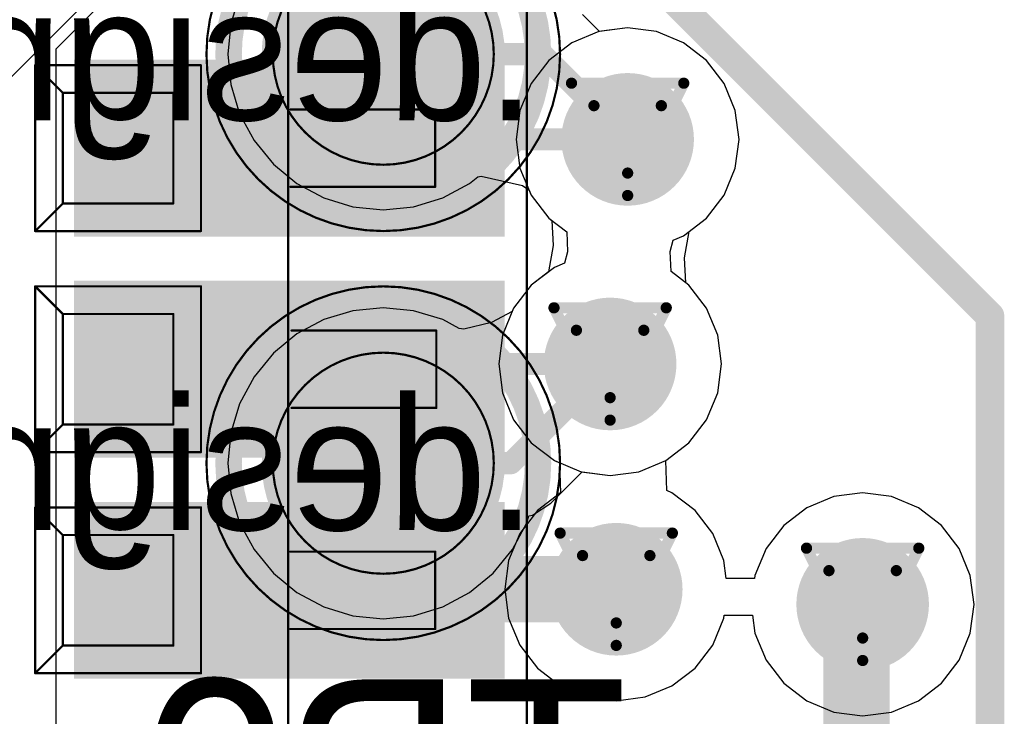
# Model space of a CAD drawing. Header units: millimetres. Extents: x 138 to 555, y 26 to 334.
# Tile 677 of 713: x 361.88 to 366.33, y 280.44 to 283.59. Entities that reach past the tile are written whole.
import ezdxf

# ---------------------------------------------------------------- set-up
doc = ezdxf.new("R2010")
doc.units = ezdxf.units.MM
for name, color, linetype in [('BottomLayer', 5, 'Continuous'), ('BottomOverlay', 54, 'Continuous'), ('BottomPaste', 16, 'Continuous'), ('BottomSolder', 6, 'Continuous'), ('DrillDrawing', 1, 'Continuous'), ('Mechanical20', 56, 'Continuous'), ('Mechanical21', 56, 'Continuous'), ('Mechanical27', 56, 'Continuous'), ('Mechanical30', 56, 'Continuous'), ('MidLayer1', 16, 'Continuous'), ('MidLayer2', 76, 'Continuous'), ('MidLayer3', 90, 'Continuous'), ('MidLayer4', 156, 'Continuous'), ('MultiLayer', 9, 'Continuous'), ('TopLayer', 1, 'Continuous'), ('TopPaste', 8, 'Continuous'), ('TopSolder', 216, 'Continuous'), ('ViaHoleLayer', 16, 'Continuous')]:
    doc.layers.add(name, color=color, linetype=linetype)

# ---------------------------------------------------------------- blocks, each defined once
blk = doc.blocks.new('CON_SAMTEC_CLM_120_02_L_D_R__________C______503')
at = {"layer": 'Mechanical20', "const_width": 0.01}
blk.add_lwpolyline([(2.35, -10.45), (2.35, 10.45)], dxfattribs=at)
at = {"layer": 'Mechanical27', "const_width": 0.01}
for points in [[(1.27, -10.215), (1.27, 10.215)], [(0.125, -6.125), (0.875, -6.125)], [(0.125, -6.875), (0.125, -6.125)], [(0.125, -6.125), (0.25, -6.25)], [(0.875, -6.875), (0.875, -6.125)], [(0.25, -6.75), (0.25, -6.25)], [(0.25, -6.25), (0.75, -6.25)], [(0.75, -6.75), (0.75, -6.25)], [(1.28, -6.325), (1.935, -6.325)], [(1.935, -6.675), (1.935, -6.325)], [(1.28, -6.675), (1.935, -6.675)], [(0.125, -6.875), (0.25, -6.75)], [(0.25, -6.75), (0.75, -6.75)], [(0.125, -6.875), (0.875, -6.875)], [(0.125, -7.125), (0.875, -7.125)], [(0.125, -7.875), (0.125, -7.125)], [(0.125, -7.125), (0.25, -7.25)], [(0.875, -7.875), (0.875, -7.125)], [(0.25, -7.75), (0.25, -7.25)], [(0.25, -7.25), (0.75, -7.25)], [(0.75, -7.75), (0.75, -7.25)], [(1.285, -7.325), (1.94, -7.325)], [(1.94, -7.675), (1.94, -7.325)], [(1.285, -7.675), (1.94, -7.675)], [(0.125, -7.875), (0.25, -7.75)], [(0.25, -7.75), (0.75, -7.75)], [(0.125, -7.875), (0.875, -7.875)], [(0.125, -8.125), (0.875, -8.125)], [(0.125, -8.875), (0.125, -8.125)], [(0.125, -8.125), (0.25, -8.25)], [(0.875, -8.875), (0.875, -8.125)], [(0.25, -8.75), (0.25, -8.25)], [(0.25, -8.25), (0.75, -8.25)], [(0.75, -8.75), (0.75, -8.25)], [(1.28, -8.325), (1.935, -8.325)], [(1.935, -8.675), (1.935, -8.325)], [(1.28, -8.675), (1.935, -8.675)], [(0.125, -8.875), (0.25, -8.75)], [(0.25, -8.75), (0.75, -8.75)], [(0.125, -8.875), (0.875, -8.875)]]:
    blk.add_lwpolyline(points, dxfattribs=at)
at = {"layer": 'Mechanical27', "const_width": 0.005}
for points in [[(0.1225, -6.125, 1), (0.1275, -6.125, 1)], [(0.1225, -6.125, 1), (0.1275, -6.125, 1)], [(0.1225, -6.125, 1), (0.1275, -6.125, 1)], [(0.8725, -6.125, 1), (0.8775, -6.125, 1)], [(0.8725, -6.125, 1), (0.8775, -6.125, 1)], [(0.2475, -6.25, 1), (0.2525, -6.25, 1)], [(0.2475, -6.25, 1), (0.2525, -6.25, 1)], [(0.2475, -6.25, 1), (0.2525, -6.25, 1)], [(0.7475, -6.25, 1), (0.7525, -6.25, 1)], [(0.7475, -6.25, 1), (0.7525, -6.25, 1)], [(1.2775, -6.325, 1), (1.2825, -6.325, 1)], [(1.9325, -6.325, 1), (1.9375, -6.325, 1)], [(1.9325, -6.325, 1), (1.9375, -6.325, 1)], [(1.2775, -6.675, 1), (1.2825, -6.675, 1)], [(1.9325, -6.675, 1), (1.9375, -6.675, 1)], [(1.9325, -6.675, 1), (1.9375, -6.675, 1)], [(0.2475, -6.75, 1), (0.2525, -6.75, 1)], [(0.2475, -6.75, 1), (0.2525, -6.75, 1)], [(0.2475, -6.75, 1), (0.2525, -6.75, 1)], [(0.7475, -6.75, 1), (0.7525, -6.75, 1)], [(0.7475, -6.75, 1), (0.7525, -6.75, 1)], [(0.1225, -6.875, 1), (0.1275, -6.875, 1)], [(0.1225, -6.875, 1), (0.1275, -6.875, 1)], [(0.1225, -6.875, 1), (0.1275, -6.875, 1)], [(0.8725, -6.875, 1), (0.8775, -6.875, 1)], [(0.8725, -6.875, 1), (0.8775, -6.875, 1)], [(0.1225, -7.125, 1), (0.1275, -7.125, 1)], [(0.1225, -7.125, 1), (0.1275, -7.125, 1)], [(0.1225, -7.125, 1), (0.1275, -7.125, 1)], [(0.8725, -7.125, 1), (0.8775, -7.125, 1)], [(0.8725, -7.125, 1), (0.8775, -7.125, 1)], [(0.2475, -7.25, 1), (0.2525, -7.25, 1)], [(0.2475, -7.25, 1), (0.2525, -7.25, 1)], [(0.2475, -7.25, 1), (0.2525, -7.25, 1)], [(0.7475, -7.25, 1), (0.7525, -7.25, 1)], [(0.7475, -7.25, 1), (0.7525, -7.25, 1)], [(1.2825, -7.325, 1), (1.2875, -7.325, 1)], [(1.9375, -7.325, 1), (1.9425, -7.325, 1)], [(1.9375, -7.325, 1), (1.9425, -7.325, 1)], [(1.2825, -7.675, 1), (1.2875, -7.675, 1)], [(1.9375, -7.675, 1), (1.9425, -7.675, 1)], [(1.9375, -7.675, 1), (1.9425, -7.675, 1)], [(0.2475, -7.75, 1), (0.2525, -7.75, 1)], [(0.2475, -7.75, 1), (0.2525, -7.75, 1)], [(0.2475, -7.75, 1), (0.2525, -7.75, 1)], [(0.7475, -7.75, 1), (0.7525, -7.75, 1)], [(0.7475, -7.75, 1), (0.7525, -7.75, 1)], [(0.1225, -7.875, 1), (0.1275, -7.875, 1)], [(0.1225, -7.875, 1), (0.1275, -7.875, 1)], [(0.1225, -7.875, 1), (0.1275, -7.875, 1)], [(0.8725, -7.875, 1), (0.8775, -7.875, 1)], [(0.8725, -7.875, 1), (0.8775, -7.875, 1)], [(0.1225, -8.125, 1), (0.1275, -8.125, 1)], [(0.1225, -8.125, 1), (0.1275, -8.125, 1)], [(0.1225, -8.125, 1), (0.1275, -8.125, 1)], [(0.8725, -8.125, 1), (0.8775, -8.125, 1)], [(0.8725, -8.125, 1), (0.8775, -8.125, 1)], [(0.2475, -8.25, 1), (0.2525, -8.25, 1)], [(0.2475, -8.25, 1), (0.2525, -8.25, 1)], [(0.2475, -8.25, 1), (0.2525, -8.25, 1)], [(0.7475, -8.25, 1), (0.7525, -8.25, 1)], [(0.7475, -8.25, 1), (0.7525, -8.25, 1)], [(1.2775, -8.325, 1), (1.2825, -8.325, 1)], [(1.9325, -8.325, 1), (1.9375, -8.325, 1)], [(1.9325, -8.325, 1), (1.9375, -8.325, 1)], [(1.2775, -8.675, 1), (1.2825, -8.675, 1)], [(1.9325, -8.675, 1), (1.9375, -8.675, 1)], [(1.9325, -8.675, 1), (1.9375, -8.675, 1)], [(0.2475, -8.75, 1), (0.2525, -8.75, 1)], [(0.2475, -8.75, 1), (0.2525, -8.75, 1)], [(0.2475, -8.75, 1), (0.2525, -8.75, 1)], [(0.7475, -8.75, 1), (0.7525, -8.75, 1)], [(0.7475, -8.75, 1), (0.7525, -8.75, 1)], [(0.1225, -8.875, 1), (0.1275, -8.875, 1)], [(0.1225, -8.875, 1), (0.1275, -8.875, 1)], [(0.1225, -8.875, 1), (0.1275, -8.875, 1)], [(0.8725, -8.875, 1), (0.8775, -8.875, 1)], [(0.8725, -8.875, 1), (0.8775, -8.875, 1)]]:
    blk.add_lwpolyline(points, format="xyb", close=True, dxfattribs=at)
at = {"layer": 'TopLayer'}
for points in [[(2.2, -6.15), (0.35, -6.15), (2.2, -6.85), (0.35, -6.85)], [(2.2, -7.15), (0.35, -7.15), (2.2, -7.85), (0.35, -7.85)], [(2.2, -8.15), (0.35, -8.15), (2.2, -8.85), (0.35, -8.85)]]:
    blk.add_solid(points, dxfattribs=at)
at = {"layer": 'TopPaste'}
for points in [[(2.2, -6.15), (0.35, -6.15), (2.2, -6.85), (0.35, -6.85)], [(2.2, -7.15), (0.35, -7.15), (2.2, -7.85), (0.35, -7.85)], [(2.2, -8.15), (0.35, -8.15), (2.2, -8.85), (0.35, -8.85)]]:
    blk.add_solid(points, dxfattribs=at)
at = {"layer": 'TopSolder'}
for points in [[(2.25, -6.1), (0.3, -6.1), (2.25, -6.9), (0.3, -6.9)], [(2.25, -7.1), (0.3, -7.1), (2.25, -7.9), (0.3, -7.9)], [(2.25, -8.1), (0.3, -8.1), (2.25, -8.9), (0.3, -8.9)]]:
    blk.add_solid(points, dxfattribs=at)
blk = doc.blocks.new('TP_SMD_1MM_B_554')
at = {"layer": 'BottomLayer', "const_width": 0.5}
blk.add_lwpolyline([(-0.25, 0, 1), (0.25, 0, 1)], format="xyb", close=True, dxfattribs=at)
at = {"layer": 'BottomOverlay'}
for points, const_width in [([(0.7, 0, 1), (-0.7, 0, 1)], 0.12), ([(-0.73, 0, 1), (-0.67, 0, 1)], 0.06), ([(0.67, 0, 1), (0.73, 0, 1)], 0.06)]:
    blk.add_lwpolyline(points, format="xyb", close=True, dxfattribs=dict(at, const_width=const_width))
at = {"layer": 'BottomPaste', "const_width": 0.5}
blk.add_lwpolyline([(-0.25, 0, 1), (0.25, 0, 1)], format="xyb", close=True, dxfattribs=at)
at = {"layer": 'BottomSolder', "const_width": 0.55}
blk.add_lwpolyline([(-0.275, 0, 1), (0.275, 0, 1)], format="xyb", close=True, dxfattribs=at)
at = {"layer": 'Mechanical21'}
for points, const_width in [([(0.8, 0, 1), (-0.8, 0, 1)], 0.01), ([(-0.8025, 0, 1), (-0.7975, 0, 1)], 0.005), ([(0.7975, 0, 1), (0.8025, 0, 1)], 0.005)]:
    blk.add_lwpolyline(points, format="xyb", close=True, dxfattribs=dict(at, const_width=const_width))
at = {"layer": 'Mechanical30'}
for points, const_width in [([(0.5, 0, 1), (-0.5, 0, 1)], 0.01), ([(-0.5025, 0, 1), (-0.4975, 0, 1)], 0.005), ([(0.4975, 0, 1), (0.5025, 0, 1)], 0.005)]:
    blk.add_lwpolyline(points, format="xyb", close=True, dxfattribs=dict(at, const_width=const_width))
blk = doc.blocks.new('TP_SMD_1MM_B_555')
at = {"layer": 'BottomLayer', "const_width": 0.5}
blk.add_lwpolyline([(-0.25, 0, 1), (0.25, 0, 1)], format="xyb", close=True, dxfattribs=at)
at = {"layer": 'BottomOverlay'}
for points, const_width in [([(0.7, 0, 1), (-0.7, 0, 1)], 0.12), ([(-0.73, 0, 1), (-0.67, 0, 1)], 0.06), ([(0.67, 0, 1), (0.73, 0, 1)], 0.06)]:
    blk.add_lwpolyline(points, format="xyb", close=True, dxfattribs=dict(at, const_width=const_width))
at = {"layer": 'BottomPaste', "const_width": 0.5}
blk.add_lwpolyline([(-0.25, 0, 1), (0.25, 0, 1)], format="xyb", close=True, dxfattribs=at)
at = {"layer": 'BottomSolder', "const_width": 0.55}
blk.add_lwpolyline([(-0.275, 0, 1), (0.275, 0, 1)], format="xyb", close=True, dxfattribs=at)
at = {"layer": 'Mechanical21'}
for points, const_width in [([(0.8, 0, 1), (-0.8, 0, 1)], 0.01), ([(-0.8025, 0, 1), (-0.7975, 0, 1)], 0.005), ([(0.7975, 0, 1), (0.8025, 0, 1)], 0.005)]:
    blk.add_lwpolyline(points, format="xyb", close=True, dxfattribs=dict(at, const_width=const_width))
at = {"layer": 'Mechanical30'}
for points, const_width in [([(0.5, 0, 1), (-0.5, 0, 1)], 0.01), ([(-0.5025, 0, 1), (-0.4975, 0, 1)], 0.005), ([(0.4975, 0, 1), (0.5025, 0, 1)], 0.005)]:
    blk.add_lwpolyline(points, format="xyb", close=True, dxfattribs=dict(at, const_width=const_width))

msp = doc.modelspace()

# ---------------------------------------------------------------- linework, layer by layer
at = {"layer": 'BottomLayer'}
for p, q in [((362.0404, 283.4567), (363.1859, 284.6022)), ((362.8706, 283.7016), (362.8306, 283.5696)), ((364.4991, 283.5348), (364.4213, 283.6126)), ((362.8306, 283.5696), (362.8171, 283.4324)), ((364.6262, 283.5515), (364.4991, 283.5348)), ((364.7568, 283.5344), (364.6262, 283.5515)), ((364.8784, 283.484), (364.7568, 283.5344)), ((364.9828, 283.4038), (364.8784, 283.484)), ((362.0404, 279.1038), (362.0404, 283.4567)), ((362.8171, 283.4324), (362.8306, 283.2952)), ((365.063, 283.2994), (364.9828, 283.4038)), ((362.8306, 283.2952), (362.8706, 283.1632)), ((365.1134, 283.1777), (365.063, 283.2994)), ((362.8706, 283.1632), (362.9356, 283.0416)), ((365.1305, 283.0472), (365.1134, 283.1777)), ((362.9356, 283.0416), (363.0231, 282.935)), ((365.1134, 282.9167), (365.1305, 283.0472)), ((363.0231, 282.935), (363.1297, 282.8475)), ((365.063, 282.7951), (365.1134, 282.9167)), ((363.9112, 282.8475), (363.9482, 282.8779)), ((363.9482, 282.8779), (363.9632, 282.8809)), ((363.9632, 282.8809), (364.1503, 282.8392)), ((363.1297, 282.8475), (363.2513, 282.7825)), ((363.7896, 282.7825), (363.9112, 282.8475)), ((364.1503, 282.8392), (364.1802, 282.8176)), ((364.1802, 282.8176), (364.1895, 282.7951)), ((363.2513, 282.7825), (363.3832, 282.7425)), ((363.6577, 282.7425), (363.7896, 282.7825)), ((364.1895, 282.7951), (364.2696, 282.6906)), ((364.9828, 282.6906), (365.063, 282.7951)), ((363.3832, 282.7425), (363.5205, 282.729)), ((363.5205, 282.729), (363.6577, 282.7425)), ((364.2696, 282.6906), (364.2836, 282.6799)), ((364.2836, 282.6799), (364.2895, 282.5678)), ((364.905, 282.6309), (364.9828, 282.6906)), ((364.8836, 282.5107), (364.905, 282.6309)), ((364.2895, 282.5678), (364.2681, 282.4476)), ((364.8895, 282.3986), (364.8836, 282.5107)), ((364.2681, 282.4476), (364.1903, 282.3879)), ((364.1903, 282.3879), (364.1102, 282.2834)), ((364.9035, 282.3879), (364.8895, 282.3986)), ((364.9837, 282.2834), (364.9035, 282.3879)), ((363.3832, 282.2723), (363.2513, 282.2322)), ((363.5205, 282.2858), (363.3832, 282.2723)), ((363.6577, 282.2723), (363.5205, 282.2858)), ((363.7896, 282.2322), (363.6577, 282.2723)), ((364.1102, 282.2834), (364.1038, 282.2679)), ((365.0341, 282.1618), (364.9837, 282.2834)), ((363.2513, 282.2322), (363.1297, 282.1672)), ((363.8641, 282.1924), (363.7896, 282.2322)), ((364.1038, 282.2679), (364.0105, 282.2191)), ((363.8854, 282.1891), (363.8641, 282.1924)), ((364.0105, 282.2191), (363.8854, 282.1891)), ((363.1297, 282.1672), (363.0231, 282.0798)), ((365.0513, 282.0313), (365.0341, 282.1618)), ((363.0231, 282.0798), (362.9356, 281.9732)), ((365.0341, 281.9007), (365.0513, 282.0313)), ((362.9356, 281.9732), (362.8706, 281.8516)), ((364.9837, 281.7791), (365.0341, 281.9007)), ((362.8706, 281.8516), (362.8306, 281.7196)), ((364.9035, 281.6747), (364.9837, 281.7791)), ((362.8306, 281.7196), (362.8171, 281.5824)), ((364.7991, 281.5945), (364.9035, 281.6747)), ((362.8171, 281.5824), (362.8306, 281.4452)), ((364.6775, 281.5441), (364.7991, 281.5945)), ((364.2783, 281.4021), (364.4198, 281.5437)), ((364.4198, 281.5437), (364.5469, 281.527)), ((364.5469, 281.527), (364.6775, 281.5441)), ((362.8306, 281.4452), (362.8706, 281.3132)), ((364.1956, 281.3469), (364.2783, 281.4021)), ((364.1703, 281.3132), (364.1795, 281.3437)), ((364.1795, 281.3437), (364.1956, 281.3469)), ((362.8706, 281.3132), (362.9356, 281.1916)), ((364.1053, 281.1916), (364.1703, 281.3132)), ((362.9356, 281.1916), (363.0231, 281.085)), ((364.0178, 281.085), (364.1053, 281.1916)), ((363.0231, 281.085), (363.1297, 280.9975)), ((363.9112, 280.9975), (364.0178, 281.085)), ((363.1297, 280.9975), (363.2513, 280.9325)), ((363.7896, 280.9325), (363.9112, 280.9975)), ((363.2513, 280.9325), (363.3832, 280.8925)), ((363.6577, 280.8925), (363.7896, 280.9325)), ((363.3832, 280.8925), (363.5205, 280.879)), ((363.5205, 280.879), (363.6577, 280.8925))]:
    msp.add_line(p, q, dxfattribs=at)
at = {"layer": 'BottomLayer', "const_width": 0.1}
for points in [[(363.5205, 283.4324), (364.2411, 283.4324)], [(364.2411, 283.4324), (364.6262, 283.0472)], [(364.098, 281.5824), (364.5469, 282.0313)], [(363.5205, 281.5824), (364.098, 281.5824)]]:
    msp.add_lwpolyline(points, dxfattribs=at)
at = {"layer": 'BottomLayer'}
for points, const_width in [([(363.4955, 283.4324, 1), (363.5455, 283.4324, 1)], 0.05), ([(364.2161, 283.4324, 1), (364.2661, 283.4324, 1)], 0.05), ([(364.2161, 283.4324, 1), (364.2661, 283.4324, 1)], 0.05), ([(364.4762, 283.0472, 1), (364.7762, 283.0472, 1)], 0.3), ([(364.6012, 283.0472, 1), (364.6512, 283.0472, 1)], 0.05), ([(364.3969, 282.0313, 1), (364.6969, 282.0313, 1)], 0.3), ([(364.5219, 282.0313, 1), (364.5719, 282.0313, 1)], 0.05), ([(363.4955, 281.5824, 1), (363.5455, 281.5824, 1)], 0.05), ([(364.073, 281.5824, 1), (364.123, 281.5824, 1)], 0.05), ([(364.073, 281.5824, 1), (364.123, 281.5824, 1)], 0.05), ([(364.4246, 281.0122, 1), (364.7246, 281.0122, 1)], 0.3), ([(365.5395, 280.944, 1), (365.8395, 280.944, 1)], 0.3)]:
    msp.add_lwpolyline(points, format="xyb", close=True, dxfattribs=dict(at, const_width=const_width))
at = {"layer": 'DrillDrawing', "const_width": 0.0508}
for points in [[(364.3722, 283.3012), (364.8802, 283.3012)], [(364.3722, 283.3012), (364.6262, 282.7932)], [(364.6262, 282.7932), (364.8802, 283.3012)], [(364.4738, 283.1996), (364.7786, 283.1996)], [(364.4738, 283.1996), (364.6262, 282.8948)], [(364.6262, 282.8948), (364.7786, 283.1996)], [(364.2929, 282.2853), (364.8009, 282.2853)], [(364.2929, 282.2853), (364.5469, 281.7773)], [(364.5469, 281.7773), (364.8009, 282.2853)], [(364.3945, 282.1837), (364.6993, 282.1837)], [(364.3945, 282.1837), (364.5469, 281.8789)], [(364.5469, 281.8789), (364.6993, 282.1837)], [(364.3206, 281.2662), (364.8286, 281.2662)], [(364.3206, 281.2662), (364.5746, 280.7582)], [(364.5746, 280.7582), (364.8286, 281.2662)], [(365.4355, 281.198), (365.9435, 281.198)], [(365.4355, 281.198), (365.6895, 280.69)], [(365.6895, 280.69), (365.9435, 281.198)], [(364.4222, 281.1646), (364.727, 281.1646)], [(364.4222, 281.1646), (364.5746, 280.8598)], [(364.5746, 280.8598), (364.727, 281.1646)], [(365.5371, 281.0964), (365.8419, 281.0964)], [(365.5371, 281.0964), (365.6895, 280.7916)], [(365.6895, 280.7916), (365.8419, 281.0964)]]:
    msp.add_lwpolyline(points, dxfattribs=at)
at = {"layer": 'DrillDrawing', "const_width": 0.0254}
for points in [[(364.3595, 283.3012, 1), (364.3849, 283.3012, 1)], [(364.3595, 283.3012, 1), (364.3849, 283.3012, 1)], [(364.8675, 283.3012, 1), (364.8929, 283.3012, 1)], [(364.8675, 283.3012, 1), (364.8929, 283.3012, 1)], [(364.4611, 283.1996, 1), (364.4865, 283.1996, 1)], [(364.4611, 283.1996, 1), (364.4865, 283.1996, 1)], [(364.7659, 283.1996, 1), (364.7913, 283.1996, 1)], [(364.7659, 283.1996, 1), (364.7913, 283.1996, 1)], [(364.6135, 282.8948, 1), (364.6389, 282.8948, 1)], [(364.6135, 282.8948, 1), (364.6389, 282.8948, 1)], [(364.6135, 282.7932, 1), (364.6389, 282.7932, 1)], [(364.6135, 282.7932, 1), (364.6389, 282.7932, 1)], [(364.2802, 282.2853, 1), (364.3056, 282.2853, 1)], [(364.2802, 282.2853, 1), (364.3056, 282.2853, 1)], [(364.7882, 282.2853, 1), (364.8136, 282.2853, 1)], [(364.7882, 282.2853, 1), (364.8136, 282.2853, 1)], [(364.3818, 282.1837, 1), (364.4072, 282.1837, 1)], [(364.3818, 282.1837, 1), (364.4072, 282.1837, 1)], [(364.6866, 282.1837, 1), (364.712, 282.1837, 1)], [(364.6866, 282.1837, 1), (364.712, 282.1837, 1)], [(364.5342, 281.8789, 1), (364.5596, 281.8789, 1)], [(364.5342, 281.8789, 1), (364.5596, 281.8789, 1)], [(364.5342, 281.7773, 1), (364.5596, 281.7773, 1)], [(364.5342, 281.7773, 1), (364.5596, 281.7773, 1)], [(364.3079, 281.2662, 1), (364.3333, 281.2662, 1)], [(364.3079, 281.2662, 1), (364.3333, 281.2662, 1)], [(364.8159, 281.2662, 1), (364.8413, 281.2662, 1)], [(364.8159, 281.2662, 1), (364.8413, 281.2662, 1)], [(365.4228, 281.198, 1), (365.4482, 281.198, 1)], [(365.4228, 281.198, 1), (365.4482, 281.198, 1)], [(365.9308, 281.198, 1), (365.9562, 281.198, 1)], [(365.9308, 281.198, 1), (365.9562, 281.198, 1)], [(364.4095, 281.1646, 1), (364.4349, 281.1646, 1)], [(364.4095, 281.1646, 1), (364.4349, 281.1646, 1)], [(364.7143, 281.1646, 1), (364.7397, 281.1646, 1)], [(364.7143, 281.1646, 1), (364.7397, 281.1646, 1)], [(365.5244, 281.0964, 1), (365.5498, 281.0964, 1)], [(365.5244, 281.0964, 1), (365.5498, 281.0964, 1)], [(365.8292, 281.0964, 1), (365.8546, 281.0964, 1)], [(365.8292, 281.0964, 1), (365.8546, 281.0964, 1)], [(364.5619, 280.8598, 1), (364.5873, 280.8598, 1)], [(364.5619, 280.8598, 1), (364.5873, 280.8598, 1)], [(365.6768, 280.7916, 1), (365.7022, 280.7916, 1)], [(365.6768, 280.7916, 1), (365.7022, 280.7916, 1)], [(364.5619, 280.7582, 1), (364.5873, 280.7582, 1)], [(364.5619, 280.7582, 1), (364.5873, 280.7582, 1)], [(365.6768, 280.69, 1), (365.7022, 280.69, 1)], [(365.6768, 280.69, 1), (365.7022, 280.69, 1)]]:
    msp.add_lwpolyline(points, format="xyb", close=True, dxfattribs=at)
at = {"layer": 'MidLayer1'}
for p, q in [((359.6979, 281.1901), (363.276, 284.7682)), ((364.4957, 283.5344), (364.3741, 283.484)), ((364.6262, 283.5515), (364.4957, 283.5344)), ((364.7568, 283.5344), (364.6262, 283.5515)), ((364.8784, 283.484), (364.7568, 283.5344)), ((364.3741, 283.484), (364.2696, 283.4038)), ((364.9828, 283.4038), (364.8784, 283.484)), ((364.2696, 283.4038), (364.1895, 283.2994)), ((365.063, 283.2994), (364.9828, 283.4038)), ((364.1895, 283.2994), (364.1391, 283.1777)), ((365.1134, 283.1777), (365.063, 283.2994)), ((364.1391, 283.1777), (364.1219, 283.0472)), ((365.1305, 283.0472), (365.1134, 283.1777)), ((364.1219, 283.0472), (364.1391, 282.9167)), ((365.1134, 282.9167), (365.1305, 283.0472)), ((364.1391, 282.9167), (364.1895, 282.7951)), ((365.063, 282.7951), (365.1134, 282.9167)), ((364.1895, 282.7951), (364.2696, 282.6906)), ((364.9828, 282.6906), (365.063, 282.7951)), ((364.2696, 282.6906), (364.3505, 282.6286)), ((364.8784, 282.6105), (364.9828, 282.6906)), ((364.3505, 282.6286), (364.3546, 282.5389)), ((364.8186, 282.5396), (364.8327, 282.5916)), ((364.8327, 282.5916), (364.8784, 282.6105)), ((364.3546, 282.5389), (364.3404, 282.4869)), ((364.8227, 282.4499), (364.8186, 282.5396)), ((364.2948, 282.468), (364.1903, 282.3879)), ((364.3404, 282.4869), (364.2948, 282.468)), ((364.9035, 282.3879), (364.8227, 282.4499)), ((364.1903, 282.3879), (364.1102, 282.2834)), ((364.9837, 282.2834), (364.9035, 282.3879)), ((364.1102, 282.2834), (364.0598, 282.1618)), ((365.0341, 282.1618), (364.9837, 282.2834)), ((364.0598, 282.1618), (364.0426, 282.0313)), ((365.0513, 282.0313), (365.0341, 282.1618)), ((364.0426, 282.0313), (364.0598, 281.9007)), ((365.0341, 281.9007), (365.0513, 282.0313)), ((364.0598, 281.9007), (364.1102, 281.7791)), ((364.9837, 281.7791), (365.0341, 281.9007)), ((364.1102, 281.7791), (364.1903, 281.6747)), ((364.9035, 281.6747), (364.9837, 281.7791)), ((364.1903, 281.6747), (364.2948, 281.5945)), ((364.7991, 281.5945), (364.9035, 281.6747)), ((364.2948, 281.5945), (364.3185, 281.5847)), ((364.3185, 281.5847), (364.3225, 281.4489)), ((364.8031, 281.4587), (364.7991, 281.5945)), ((364.3225, 281.4489), (364.218, 281.3688)), ((364.8268, 281.4489), (364.8031, 281.4587)), ((364.9312, 281.3688), (364.8268, 281.4489)), ((365.5589, 281.4311), (365.4373, 281.3808)), ((365.6895, 281.4483), (365.5589, 281.4311)), ((365.82, 281.4311), (365.6895, 281.4483)), ((365.9416, 281.3808), (365.82, 281.4311)), ((365.4373, 281.3808), (365.3329, 281.3006)), ((366.0461, 281.3006), (365.9416, 281.3808)), ((364.218, 281.3688), (364.1379, 281.2643)), ((365.0114, 281.2643), (364.9312, 281.3688)), ((365.3329, 281.3006), (365.2527, 281.1962)), ((366.1262, 281.1962), (366.0461, 281.3006)), ((364.1379, 281.2643), (364.0875, 281.1427)), ((365.0618, 281.1427), (365.0114, 281.2643)), ((365.2527, 281.1962), (365.2023, 281.0745)), ((366.1766, 281.0745), (366.1262, 281.1962)), ((364.0875, 281.1427), (364.0703, 281.0122)), ((365.0725, 281.0613), (365.0618, 281.1427)), ((365.2023, 281.0745), (365.2006, 281.0613)), ((366.1938, 280.944), (366.1766, 281.0745)), ((365.2006, 281.0613), (365.0725, 281.0613)), ((364.0703, 281.0122), (364.0875, 280.8816)), ((366.1766, 280.8135), (366.1938, 280.944)), ((365.0618, 280.8816), (365.0635, 280.8949)), ((365.0635, 280.8949), (365.1916, 280.8949)), ((365.1916, 280.8949), (365.2023, 280.8135)), ((364.0875, 280.8816), (364.1379, 280.76)), ((365.0114, 280.76), (365.0618, 280.8816)), ((365.2023, 280.8135), (365.2527, 280.6918)), ((366.1262, 280.6918), (366.1766, 280.8135)), ((364.1379, 280.76), (364.218, 280.6556)), ((364.9312, 280.6556), (365.0114, 280.76)), ((365.2527, 280.6918), (365.3329, 280.5874)), ((366.0461, 280.5874), (366.1262, 280.6918)), ((364.218, 280.6556), (364.3225, 280.5754)), ((364.8268, 280.5754), (364.9312, 280.6556)), ((365.3329, 280.5874), (365.4373, 280.5073)), ((365.9416, 280.5073), (366.0461, 280.5874)), ((364.3225, 280.5754), (364.4441, 280.525)), ((364.7052, 280.525), (364.8268, 280.5754)), ((364.4441, 280.525), (364.5746, 280.5078)), ((364.5746, 280.5078), (364.7052, 280.525)), ((365.4373, 280.5073), (365.5589, 280.4569)), ((365.82, 280.4569), (365.9416, 280.5073)), ((365.5589, 280.4569), (365.6895, 280.4397)), ((365.6895, 280.4397), (365.82, 280.4569))]:
    msp.add_line(p, q, dxfattribs=at)
at = {"layer": 'MidLayer1', "const_width": 0.3}
for points in [[(364.4762, 283.0472, 1), (364.7762, 283.0472, 1)], [(364.3969, 282.0313, 1), (364.6969, 282.0313, 1)], [(364.4246, 281.0122, 1), (364.7246, 281.0122, 1)], [(365.5395, 280.944, 1), (365.8395, 280.944, 1)]]:
    msp.add_lwpolyline(points, format="xyb", close=True, dxfattribs=at)
at = {"layer": 'MidLayer2'}
for p, q in [((364.4957, 283.5344), (364.3741, 283.484)), ((364.6262, 283.5515), (364.4957, 283.5344)), ((364.7568, 283.5344), (364.6262, 283.5515)), ((364.8784, 283.484), (364.7568, 283.5344)), ((364.3741, 283.484), (364.2696, 283.4038)), ((364.9828, 283.4038), (364.8784, 283.484)), ((364.2696, 283.4038), (364.1895, 283.2994)), ((365.063, 283.2994), (364.9828, 283.4038)), ((364.1895, 283.2994), (364.1391, 283.1777)), ((365.1134, 283.1777), (365.063, 283.2994)), ((364.1391, 283.1777), (364.1219, 283.0472)), ((365.1305, 283.0472), (365.1134, 283.1777)), ((364.1219, 283.0472), (364.1391, 282.9167)), ((365.1134, 282.9167), (365.1305, 283.0472)), ((364.1391, 282.9167), (364.1895, 282.7951)), ((365.063, 282.7951), (365.1134, 282.9167)), ((364.1895, 282.7951), (364.2696, 282.6906)), ((364.9828, 282.6906), (365.063, 282.7951)), ((364.2696, 282.6906), (364.2836, 282.6799)), ((364.2836, 282.6799), (364.2895, 282.5678)), ((364.905, 282.6309), (364.9828, 282.6906)), ((364.8836, 282.5107), (364.905, 282.6309)), ((364.2895, 282.5678), (364.2681, 282.4476)), ((364.8895, 282.3986), (364.8836, 282.5107)), ((364.2681, 282.4476), (364.1903, 282.3879)), ((364.1903, 282.3879), (364.1102, 282.2834)), ((364.9035, 282.3879), (364.8895, 282.3986)), ((364.9837, 282.2834), (364.9035, 282.3879)), ((364.1102, 282.2834), (364.0598, 282.1618)), ((365.0341, 282.1618), (364.9837, 282.2834)), ((364.0598, 282.1618), (364.0426, 282.0313)), ((365.0513, 282.0313), (365.0341, 282.1618)), ((364.0426, 282.0313), (364.0598, 281.9007)), ((365.0341, 281.9007), (365.0513, 282.0313)), ((364.0598, 281.9007), (364.1102, 281.7791)), ((364.9837, 281.7791), (365.0341, 281.9007)), ((364.1102, 281.7791), (364.1903, 281.6747)), ((364.9035, 281.6747), (364.9837, 281.7791)), ((364.1903, 281.6747), (364.2948, 281.5945)), ((364.7991, 281.5945), (364.9035, 281.6747)), ((364.2948, 281.5945), (364.4164, 281.5441)), ((364.6775, 281.5441), (364.7991, 281.5945)), ((364.4164, 281.5441), (364.5469, 281.527)), ((364.5469, 281.527), (364.6775, 281.5441))]:
    msp.add_line(p, q, dxfattribs=at)
at = {"layer": 'MidLayer2', "const_width": 0.3}
for points in [[(364.4762, 283.0472, 1), (364.7762, 283.0472, 1)], [(364.3969, 282.0313, 1), (364.6969, 282.0313, 1)], [(364.4246, 281.0122, 1), (364.7246, 281.0122, 1)], [(365.5395, 280.944, 1), (365.8395, 280.944, 1)]]:
    msp.add_lwpolyline(points, format="xyb", close=True, dxfattribs=at)
at = {"layer": 'MidLayer3'}
for p, q in [((364.4957, 283.5344), (364.3741, 283.484)), ((364.6262, 283.5515), (364.4957, 283.5344)), ((364.7568, 283.5344), (364.6262, 283.5515)), ((364.8784, 283.484), (364.7568, 283.5344)), ((364.3741, 283.484), (364.2696, 283.4038)), ((364.9828, 283.4038), (364.8784, 283.484)), ((364.2696, 283.4038), (364.1895, 283.2994)), ((365.063, 283.2994), (364.9828, 283.4038)), ((364.1895, 283.2994), (364.1391, 283.1777)), ((365.1134, 283.1777), (365.063, 283.2994)), ((364.1391, 283.1777), (364.1219, 283.0472)), ((365.1305, 283.0472), (365.1134, 283.1777)), ((364.1219, 283.0472), (364.1391, 282.9167)), ((365.1134, 282.9167), (365.1305, 283.0472)), ((364.1391, 282.9167), (364.1895, 282.7951)), ((365.063, 282.7951), (365.1134, 282.9167)), ((364.1895, 282.7951), (364.2696, 282.6906)), ((364.9828, 282.6906), (365.063, 282.7951)), ((364.2696, 282.6906), (364.3505, 282.6286)), ((364.8784, 282.6105), (364.9828, 282.6906)), ((364.3505, 282.6286), (364.3546, 282.5389)), ((364.8186, 282.5396), (364.8327, 282.5916)), ((364.8327, 282.5916), (364.8784, 282.6105)), ((364.3546, 282.5389), (364.3404, 282.4869)), ((364.8227, 282.4499), (364.8186, 282.5396)), ((364.2948, 282.468), (364.1903, 282.3879)), ((364.3404, 282.4869), (364.2948, 282.468)), ((364.9035, 282.3879), (364.8227, 282.4499)), ((364.1903, 282.3879), (364.1102, 282.2834)), ((364.9837, 282.2834), (364.9035, 282.3879)), ((364.1102, 282.2834), (364.0598, 282.1618)), ((365.0341, 282.1618), (364.9837, 282.2834)), ((364.0598, 282.1618), (364.0426, 282.0313)), ((365.0513, 282.0313), (365.0341, 282.1618)), ((364.0426, 282.0313), (364.0598, 281.9007)), ((365.0341, 281.9007), (365.0513, 282.0313)), ((364.0598, 281.9007), (364.1102, 281.7791)), ((364.9837, 281.7791), (365.0341, 281.9007)), ((364.1102, 281.7791), (364.1903, 281.6747)), ((364.9035, 281.6747), (364.9837, 281.7791)), ((364.1903, 281.6747), (364.2948, 281.5945)), ((364.7991, 281.5945), (364.9035, 281.6747)), ((364.2948, 281.5945), (364.4164, 281.5441)), ((364.6775, 281.5441), (364.7991, 281.5945)), ((364.4164, 281.5441), (364.5469, 281.527)), ((364.5469, 281.527), (364.6775, 281.5441))]:
    msp.add_line(p, q, dxfattribs=at)
at = {"layer": 'MidLayer3', "const_width": 0.3}
for points in [[(364.4762, 283.0472, 1), (364.7762, 283.0472, 1)], [(364.3969, 282.0313, 1), (364.6969, 282.0313, 1)], [(364.4246, 281.0122, 1), (364.7246, 281.0122, 1)], [(365.5395, 280.944, 1), (365.8395, 280.944, 1)]]:
    msp.add_lwpolyline(points, format="xyb", close=True, dxfattribs=at)
at = {"layer": 'MidLayer4'}
for p, q in [((364.4957, 283.5344), (364.3741, 283.484)), ((364.6262, 283.5515), (364.4957, 283.5344)), ((364.7568, 283.5344), (364.6262, 283.5515)), ((364.8784, 283.484), (364.7568, 283.5344)), ((364.3741, 283.484), (364.2696, 283.4038)), ((364.9828, 283.4038), (364.8784, 283.484)), ((364.2696, 283.4038), (364.1895, 283.2994)), ((365.063, 283.2994), (364.9828, 283.4038)), ((364.1895, 283.2994), (364.1391, 283.1777)), ((365.1134, 283.1777), (365.063, 283.2994)), ((364.1391, 283.1777), (364.1219, 283.0472)), ((365.1305, 283.0472), (365.1134, 283.1777)), ((364.1219, 283.0472), (364.1391, 282.9167)), ((365.1134, 282.9167), (365.1305, 283.0472)), ((364.1391, 282.9167), (364.1895, 282.7951)), ((365.063, 282.7951), (365.1134, 282.9167)), ((364.1895, 282.7951), (364.2696, 282.6906)), ((364.9828, 282.6906), (365.063, 282.7951)), ((364.2696, 282.6906), (364.3505, 282.6286)), ((364.8784, 282.6105), (364.9828, 282.6906)), ((364.3505, 282.6286), (364.3546, 282.5389)), ((364.8186, 282.5396), (364.8327, 282.5916)), ((364.8327, 282.5916), (364.8784, 282.6105)), ((364.3546, 282.5389), (364.3404, 282.4869)), ((364.8227, 282.4499), (364.8186, 282.5396)), ((364.2948, 282.468), (364.1903, 282.3879)), ((364.3404, 282.4869), (364.2948, 282.468)), ((364.9035, 282.3879), (364.8227, 282.4499)), ((364.1903, 282.3879), (364.1102, 282.2834)), ((364.9837, 282.2834), (364.9035, 282.3879)), ((364.1102, 282.2834), (364.0598, 282.1618)), ((365.0341, 282.1618), (364.9837, 282.2834)), ((364.0598, 282.1618), (364.0426, 282.0313)), ((365.0513, 282.0313), (365.0341, 282.1618)), ((364.0426, 282.0313), (364.0598, 281.9007)), ((365.0341, 281.9007), (365.0513, 282.0313)), ((364.0598, 281.9007), (364.1102, 281.7791)), ((364.9837, 281.7791), (365.0341, 281.9007)), ((364.1102, 281.7791), (364.1903, 281.6747)), ((364.9035, 281.6747), (364.9837, 281.7791)), ((364.1903, 281.6747), (364.2948, 281.5945)), ((364.7991, 281.5945), (364.9035, 281.6747)), ((364.2948, 281.5945), (364.3185, 281.5847)), ((364.3185, 281.5847), (364.3225, 281.4489)), ((364.8031, 281.4587), (364.7991, 281.5945)), ((364.3225, 281.4489), (364.218, 281.3688)), ((364.8268, 281.4489), (364.8031, 281.4587)), ((364.9312, 281.3688), (364.8268, 281.4489)), ((365.5589, 281.4311), (365.4373, 281.3808)), ((365.6895, 281.4483), (365.5589, 281.4311)), ((365.82, 281.4311), (365.6895, 281.4483)), ((365.9416, 281.3808), (365.82, 281.4311)), ((365.4373, 281.3808), (365.3329, 281.3006)), ((366.0461, 281.3006), (365.9416, 281.3808)), ((364.218, 281.3688), (364.1379, 281.2643)), ((365.0114, 281.2643), (364.9312, 281.3688)), ((365.3329, 281.3006), (365.2527, 281.1962)), ((366.1262, 281.1962), (366.0461, 281.3006)), ((364.1379, 281.2643), (364.0875, 281.1427)), ((365.0618, 281.1427), (365.0114, 281.2643)), ((365.2527, 281.1962), (365.2023, 281.0745)), ((366.1766, 281.0745), (366.1262, 281.1962)), ((364.0875, 281.1427), (364.0703, 281.0122)), ((365.0725, 281.0613), (365.0618, 281.1427)), ((365.2023, 281.0745), (365.2006, 281.0613)), ((366.1938, 280.944), (366.1766, 281.0745)), ((365.2006, 281.0613), (365.0725, 281.0613)), ((364.0703, 281.0122), (364.0875, 280.8816)), ((366.1766, 280.8135), (366.1938, 280.944)), ((365.0618, 280.8816), (365.0635, 280.8949)), ((365.0635, 280.8949), (365.1916, 280.8949)), ((365.1916, 280.8949), (365.2023, 280.8135)), ((364.0875, 280.8816), (364.1379, 280.76)), ((365.0114, 280.76), (365.0618, 280.8816)), ((365.2023, 280.8135), (365.2527, 280.6918)), ((366.1262, 280.6918), (366.1766, 280.8135)), ((364.1379, 280.76), (364.218, 280.6556)), ((364.9312, 280.6556), (365.0114, 280.76)), ((365.2527, 280.6918), (365.3329, 280.5874)), ((366.0461, 280.5874), (366.1262, 280.6918)), ((364.218, 280.6556), (364.3225, 280.5754)), ((364.8268, 280.5754), (364.9312, 280.6556)), ((365.3329, 280.5874), (365.4373, 280.5073)), ((365.9416, 280.5073), (366.0461, 280.5874)), ((364.3225, 280.5754), (364.4441, 280.525)), ((364.7052, 280.525), (364.8268, 280.5754)), ((364.4441, 280.525), (364.5746, 280.5078)), ((364.5746, 280.5078), (364.7052, 280.525)), ((365.4373, 280.5073), (365.5589, 280.4569)), ((365.82, 280.4569), (365.9416, 280.5073)), ((365.5589, 280.4569), (365.6895, 280.4397)), ((365.6895, 280.4397), (365.82, 280.4569))]:
    msp.add_line(p, q, dxfattribs=at)
at = {"layer": 'MidLayer4', "const_width": 0.3}
for points in [[(364.4762, 283.0472, 1), (364.7762, 283.0472, 1)], [(364.3969, 282.0313, 1), (364.6969, 282.0313, 1)], [(364.4246, 281.0122, 1), (364.7246, 281.0122, 1)], [(365.5395, 280.944, 1), (365.8395, 280.944, 1)]]:
    msp.add_lwpolyline(points, format="xyb", close=True, dxfattribs=at)
at = {"layer": 'MultiLayer', "const_width": 0.3}
for points in [[(364.4762, 283.0472, 1), (364.7762, 283.0472, 1)], [(364.3969, 282.0313, 1), (364.6969, 282.0313, 1)], [(364.4246, 281.0122, 1), (364.7246, 281.0122, 1)], [(365.5395, 280.944, 1), (365.8395, 280.944, 1)]]:
    msp.add_lwpolyline(points, format="xyb", close=True, dxfattribs=at)
at = {"layer": 'TopLayer'}
for points, const_width in [([(364.5226, 283.9908), (366.2654, 282.248)], 0.13), ([(363.0955, 283.0074), (363.1353, 283.0472)], 0.1), ([(363.1353, 283.0472), (364.6262, 283.0472)], 0.1), ([(366.2654, 279.3267), (366.2654, 282.248)], 0.13), ([(363.0955, 282.0074), (363.1194, 282.0313)], 0.1), ([(363.1194, 282.0313), (364.5469, 282.0313)], 0.1), ([(363.0955, 281.0074), (363.1002, 281.0122)], 0.3), ([(363.1002, 281.0122), (364.5746, 281.0122)], 0.3), ([(365.6615, 280.916), (365.6895, 280.944)], 0.3), ([(365.6615, 280.0254), (365.6615, 280.916)], 0.3)]:
    msp.add_lwpolyline(points, dxfattribs=dict(at, const_width=const_width))
for points, const_width in [([(364.4762, 283.0472, 1), (364.7762, 283.0472, 1)], 0.3), ([(363.1103, 283.0472, 1), (363.1603, 283.0472, 1)], 0.05), ([(363.1103, 283.0472, 1), (363.1603, 283.0472, 1)], 0.05), ([(364.6012, 283.0472, 1), (364.6512, 283.0472, 1)], 0.05), ([(363.0705, 283.0074, 1), (363.1205, 283.0074, 1)], 0.05), ([(364.3969, 282.0313, 1), (364.6969, 282.0313, 1)], 0.3), ([(366.2329, 282.248, 1), (366.2979, 282.248, 1)], 0.065), ([(366.2329, 282.248, 1), (366.2979, 282.248, 1)], 0.065), ([(363.0705, 282.0074, 1), (363.1205, 282.0074, 1)], 0.05), ([(363.0944, 282.0313, 1), (363.1444, 282.0313, 1)], 0.05), ([(363.0944, 282.0313, 1), (363.1444, 282.0313, 1)], 0.05), ([(364.5219, 282.0313, 1), (364.5719, 282.0313, 1)], 0.05), ([(364.4246, 281.0122, 1), (364.7246, 281.0122, 1)], 0.3), ([(365.5395, 280.944, 1), (365.8395, 280.944, 1)], 0.3), ([(363.0205, 281.0074, 1), (363.1705, 281.0074, 1)], 0.15), ([(363.0253, 281.0122, 1), (363.1752, 281.0122, 1)], 0.15), ([(363.0253, 281.0122, 1), (363.1752, 281.0122, 1)], 0.15), ([(364.4996, 281.0122, 1), (364.6496, 281.0122, 1)], 0.15), ([(365.5865, 280.916, 1), (365.7365, 280.916, 1)], 0.15), ([(365.5865, 280.916, 1), (365.7365, 280.916, 1)], 0.15), ([(365.6145, 280.944, 1), (365.7645, 280.944, 1)], 0.15)]:
    msp.add_lwpolyline(points, format="xyb", close=True, dxfattribs=dict(at, const_width=const_width))
at = {"layer": 'ViaHoleLayer', "const_width": 0.15}
for points in [[(364.5512, 283.0472, 1), (364.7012, 283.0472, 1)], [(364.4719, 282.0313, 1), (364.6219, 282.0313, 1)], [(364.4996, 281.0122, 1), (364.6496, 281.0122, 1)], [(365.6145, 280.944, 1), (365.7645, 280.944, 1)]]:
    msp.add_lwpolyline(points, format="xyb", close=True, dxfattribs=at)

# ---------------------------------------------------------------- block references
at = {"rotation": 360}
for name, p in [('CON_SAMTEC_CLM_120_02_L_D_R__________C______503', (361.8205, 289.5074)), ('TP_SMD_1MM_B_555', (363.5205, 283.4324)), ('TP_SMD_1MM_B_554', (363.5205, 281.5824))]:
    msp.add_blockref(name, p, dxfattribs=at)

# ---------------------------------------------------------------- texts
at = {"layer": 'BottomOverlay', "text_generation_flag": 2}
msp.add_text('TP9', height=0.9, dxfattribs=at).set_placement((364.6247, 279.7044))
at = {"layer": 'Mechanical30', "text_generation_flag": 2}
for p in [(364.2106, 283.1338), (364.2106, 281.2796)]:
    msp.add_text('.designator', height=0.599999, dxfattribs=at).set_placement(p)

doc.saveas('drawing.dxf')
